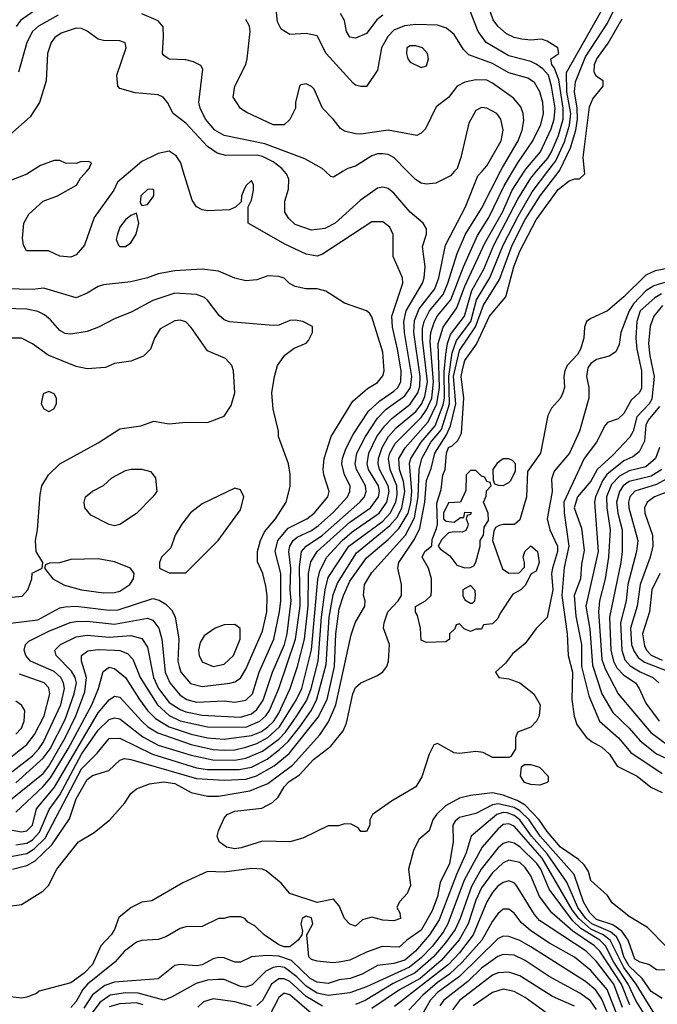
# Model space of a CAD drawing. Header units: inches. Extents: x 1793389 to 1900389, y 320802 to 470796.
# Tile 465 of 656: x 1841644 to 1843972, y 456956 to 460553. Entities that reach past the tile are written whole.
import ezdxf

# ---------------------------------------------------------------- set-up
doc = ezdxf.new("R2010")
doc.units = ezdxf.units.IN
doc.header["$MEASUREMENT"] = 0
doc.layers.add('B8445', color=7, linetype='Continuous')
doc.layers.add('B8446', color=7, linetype='Continuous')

msp = doc.modelspace()

# ---------------------------------------------------------------- linework, layer by layer
at = {"layer": 'B8445', "color": 2}
for points, elevation in [([(1841687.4, 460000), (1841670, 459989.2), (1841613.7, 459966.3), (1841550, 459949.3), (1841530, 459949.3), (1841490, 459963.7), (1841449.6, 459989.6), (1841410, 459995.6), (1841354.4, 459985.6), (1841210, 459940.5), (1841130, 459925.1), (1841090, 459922.4), (1841030, 459927.3), (1840870, 459929.4), (1840850, 459927), (1840761.8, 459898.2), (1840730, 459893.5), (1840690, 459898.5), (1840669.8, 459909.8), (1840655.4, 459930), (1840649.8, 459950), (1840651.1, 459971.1), (1840659, 460000)], 342), ([(1841552.5, 457307.5), (1841650, 457321), (1841728.7, 457370), (1841748.7, 457390), (1841779.3, 457450), (1841858, 457550), (1841916.3, 457583.7), (1841973.2, 457630), (1842027.5, 457692.5), (1842050, 457726), (1842070, 457742.8), (1842118, 457762), (1842170, 457768.9), (1842210, 457763.1), (1842270, 457730.4), (1842330, 457716.4), (1842370, 457717), (1842484.4, 457735.6), (1842550, 457762.6), (1842640.5, 457830), (1842739.8, 457940.2), (1842771.8, 457988.2), (1842798.8, 458050), (1842854.2, 458305.9), (1842869.4, 458350), (1842903.7, 458410), (1842905.2, 458430), (1842899, 458450), (1842902.9, 458490), (1842930, 458533.4), (1843052.9, 458670), (1843086.1, 458733.9), (1843099.2, 458810), (1843102.2, 458910), (1843112, 458950), (1843145, 459010), (1843183.7, 459056.3), (1843213.8, 459150), (1843211.2, 459250), (1843223.8, 459336.2), (1843239, 459381), (1843291.2, 459450), (1843312.3, 459530), (1843360.7, 459610), (1843409, 459730), (1843464.8, 459835.2), (1843515.8, 459924.2), (1843573.2, 460000)], 314), ([(1841570, 457488.9), (1841670, 457507.3), (1841696.2, 457523.8), (1841736.7, 457563.3), (1841870, 457816.9), (1841926.5, 457873.5), (1841970, 457927.7), (1842010, 457928.5), (1842129.4, 457869.4), (1842290, 457819.7), (1842330, 457813.8), (1842445.8, 457814.2), (1842490, 457822.6), (1842548, 457852), (1842592.8, 457887.2), (1842623.9, 457916.1), (1842667, 457970), (1842709.3, 458030.7), (1842729.2, 458070.8), (1842763, 458197), (1842774.5, 458370), (1842788.5, 458451.5), (1842804.9, 458495.1), (1842874.1, 458605.9), (1842995.3, 458704.7), (1843023, 458737), (1843039.9, 458770), (1843050.5, 458830), (1843045.6, 458865.6), (1843030.7, 458910), (1843028.8, 458950), (1843051.3, 458988.7), (1843135.4, 459084.6), (1843167.3, 459150), (1843176.7, 459210), (1843172.5, 459370), (1843189.9, 459430.1), (1843240, 459500), (1843270, 459579.5), (1843343, 459737), (1843407, 459850), (1843442.5, 459930), (1843487.5, 460000)], 322), ([(1841590, 457596.9), (1841650, 457585.7), (1841670, 457590.4), (1841690, 457610.7), (1841704.8, 457670), (1841770.4, 457749.6), (1841930, 458021.3), (1841970, 458068.4), (1841990, 458081.6), (1842010, 458078.4), (1842090.3, 457990), (1842112.2, 457970), (1842147.9, 457947.9), (1842270, 457905.4), (1842350, 457887.2), (1842390, 457884.7), (1842430, 457886.2), (1842470, 457895.2), (1842510, 457909.2), (1842550, 457931.1), (1842592.7, 457970), (1842654.8, 458070), (1842673.6, 458110), (1842709.1, 458250.9), (1842732.2, 458507.8), (1842739.8, 458540.2), (1842766, 458590), (1842822, 458650), (1842857.6, 458682.4), (1842956.8, 458750), (1842985, 458790), (1842993, 458830), (1842989.8, 458850), (1842958.2, 458910), (1842952.8, 458930), (1842953.6, 458950), (1842967, 458990), (1842990.8, 459030), (1843018.2, 459061.8), (1843090, 459121.3), (1843110.9, 459149.1), (1843123.5, 459176.5), (1843132.7, 459230), (1843114.9, 459385.1), (1843115.3, 459424.7), (1843120.7, 459450), (1843140.9, 459490), (1843190.5, 459549.5), (1843208, 459590), (1843241.1, 459698.9), (1843272.1, 459770), (1843330, 459863.8), (1843399.7, 460000)], 330), ([(1841610, 457702.8), (1841730, 457799), (1841750, 457825.7), (1841809.8, 457930), (1841848.2, 458010), (1841882.2, 458097.8), (1841887.8, 458150), (1841869.6, 458210), (1841869.5, 458230), (1841892.9, 458247.1), (1841930, 458252.9), (1841990.2, 458250.3), (1842010, 458248.7), (1842037.7, 458237.8), (1842057.3, 458217.3), (1842084, 458150), (1842146.5, 458050), (1842190, 458011.3), (1842230, 457992.1), (1842330, 457970.2), (1842470, 457968.4), (1842521.3, 457990), (1842542.7, 458010), (1842555.8, 458030), (1842590.8, 458110), (1842651.6, 458290), (1842668.2, 458410), (1842666.1, 458553.9), (1842672.6, 458610), (1842689.6, 458630), (1842750, 458670.2), (1842886.3, 458790), (1842902.6, 458810), (1842909.7, 458830), (1842906.9, 458850), (1842873.3, 458910), (1842868.6, 458930), (1842875.6, 458970), (1842906.4, 459030), (1842950, 459098), (1842982, 459130), (1843050, 459179), (1843070.7, 459210), (1843076.5, 459250), (1843048.9, 459410), (1843046.6, 459450), (1843054.8, 459490), (1843114.3, 459590), (1843121.3, 459610), (1843124.2, 459650), (1843115.1, 459724.9), (1843129.3, 459770), (1843129.3, 459789.3), (1843117.2, 459810), (1843069.3, 459850), (1843010, 459919.3), (1842990, 459936), (1842970, 459941.2), (1842950, 459937.2), (1842887.3, 459892.7), (1842796, 459810), (1842758, 459790), (1842710, 459783.7), (1842650, 459804.5), (1842626.5, 459826.5), (1842612, 459850), (1842612, 459890), (1842625.6, 459934.4), (1842627.3, 459970), (1842618.4, 459990), (1842609.6, 460000)], 338), ([(1841617.2, 457450), (1841670, 457463.1), (1841699.8, 457480.2), (1841761.7, 457538.3), (1841825.9, 457634.1), (1841850, 457707.3), (1841890, 457777.1), (1841910, 457792), (1841969.7, 457810.3), (1842010, 457847.7), (1842026.5, 457853.5), (1842050, 457850.3), (1842290, 457781.2), (1842390, 457774.4), (1842470, 457779.2), (1842509.1, 457790.9), (1842573.2, 457826.8), (1842627.4, 457872.6), (1842734.4, 458005.6), (1842766.8, 458070), (1842793.8, 458190), (1842798, 458310), (1842810, 458401), (1842825.8, 458450), (1842850, 458501.6), (1842910, 458587.4), (1842990, 458653.8), (1843030, 458695.3), (1843062.2, 458750), (1843072.1, 458787.9), (1843075.5, 458830), (1843067.3, 458932.7), (1843071.8, 458950), (1843110.6, 459010), (1843161, 459070), (1843190, 459146.7), (1843195, 459170), (1843193.7, 459266.3), (1843199.6, 459330), (1843206, 459370), (1843217.4, 459402.6), (1843268.7, 459470), (1843295.6, 459564.4), (1843338.6, 459641.4), (1843375.7, 459730), (1843462.7, 459897.3), (1843510, 459974.6), (1843531.8, 460000)], 318), ([(1841630, 457538.2), (1841670, 457544.5), (1841690, 457557.2), (1841715.5, 457584.5), (1841751.9, 457668.1), (1841790, 457721.7), (1841870, 457870.3), (1841930, 457957.4), (1841970, 457997), (1841990, 458003.1), (1842010, 457999.5), (1842093.8, 457933.8), (1842150, 457902.8), (1842270, 457866.2), (1842349.3, 457849.3), (1842430, 457848.4), (1842470, 457855), (1842530, 457881.2), (1842590, 457924.5), (1842614.4, 457950), (1842656.5, 458010), (1842692.7, 458067.3), (1842708.2, 458110), (1842733.8, 458210), (1842745.9, 458370), (1842759.1, 458470), (1842770, 458514.9), (1842846.4, 458630), (1842970, 458721.2), (1842997.1, 458750), (1843017.5, 458790), (1843022.8, 458817.2), (1843020.6, 458850), (1842997.3, 458910), (1842990.7, 458950), (1842995.5, 458970), (1843015.3, 459004.7), (1843110, 459099.6), (1843130.6, 459130), (1843148.5, 459170), (1843155.3, 459230), (1843142.7, 459377.3), (1843145.8, 459410), (1843158.4, 459450), (1843169.3, 459470.7), (1843218, 459530), (1843264.8, 459650), (1843315.8, 459764.2), (1843357.2, 459830), (1843413.7, 459946.3), (1843445.1, 460000)], 326), ([(1841630, 457657.6), (1841730, 457751.4), (1841756.8, 457783.2), (1841820.6, 457890), (1841906.8, 458050), (1841931.1, 458110), (1841948.2, 458171.8), (1841970, 458187.7), (1841990, 458183), (1842030, 458150.5), (1842080.9, 458070), (1842110.3, 458030), (1842140.1, 458000.1), (1842190.1, 457970.1), (1842270, 457942.6), (1842330, 457930.2), (1842390, 457924.9), (1842490, 457938), (1842526.8, 457953.2), (1842550, 457969.2), (1842570.4, 457989.6), (1842590, 458020.3), (1842631.9, 458110), (1842658.9, 458190), (1842684.5, 458290), (1842697.9, 458410), (1842698.9, 458530), (1842707.3, 458572.7), (1842729.7, 458610), (1842850, 458717.6), (1842925.4, 458770), (1842954, 458810), (1842957.8, 458830), (1842954.6, 458850), (1842917.8, 458910), (1842912.8, 458930), (1842919.3, 458970), (1842948.7, 459030), (1842976.8, 459070), (1843003.3, 459096.7), (1843070, 459149), (1843098.2, 459190), (1843105.6, 459214.4), (1843106.4, 459250), (1843082.9, 459410), (1843086.2, 459453.8), (1843103.3, 459496.7), (1843160.4, 459570), (1843174.2, 459610), (1843198.9, 459730), (1843271.6, 459870), (1843317.6, 459982.4), (1843333.1, 460000)], 334), ([(1841630, 457765.5), (1841730, 457855.3), (1841754.6, 457890), (1841810, 457996.4), (1841842.9, 458090), (1841850.7, 458130.7), (1841846.2, 458150), (1841832.9, 458172.9), (1841777, 458230), (1841772.7, 458250), (1841792.7, 458270), (1841850, 458298), (1841890, 458304.9), (1841970, 458296.9), (1842050, 458303.1), (1842090, 458292.7), (1842110, 458261), (1842132.6, 458150), (1842150.2, 458110), (1842190, 458058.9), (1842230, 458032.6), (1842250, 458024.9), (1842310, 458012.4), (1842450, 458004.9), (1842490, 458016.9), (1842510, 458033.7), (1842532.7, 458067.3), (1842567.4, 458170), (1842610.7, 458270), (1842620.7, 458310), (1842635, 458430), (1842631.6, 458470), (1842634, 458550), (1842626.2, 458610), (1842629.8, 458630), (1842642.6, 458650), (1842657.3, 458662.7), (1842710, 458686.9), (1842735, 458705), (1842790, 458754.3), (1842840.5, 458810), (1842849.7, 458830), (1842851.1, 458850), (1842829.7, 458890), (1842820.4, 458930), (1842822.3, 458950), (1842834.4, 458985.6), (1842861.8, 459038.2), (1842917.5, 459122.5), (1842959.1, 459160.9), (1843010, 459196.5), (1843024.7, 459210), (1843035.6, 459230), (1843036.8, 459270), (1843024.2, 459350), (1843004.8, 459430), (1843003.5, 459470), (1843042.9, 459590), (1843042, 459610), (1843008, 459688), (1843007.9, 459767.9), (1842995.6, 459795.6), (1842970, 459815.1), (1842930, 459815.1), (1842750, 459696.2), (1842730, 459689.6), (1842690, 459696.2), (1842612.5, 459732.5), (1842478, 459810), (1842478, 459870), (1842490, 459894), (1842498, 459930), (1842498, 459950), (1842490, 459966), (1842470, 459946), (1842462, 459930), (1842454, 459910), (1842452.7, 459887.3), (1842431.6, 459868.4), (1842410, 459858), (1842330, 459855.3), (1842310, 459858), (1842288.9, 459868.9), (1842273.6, 459893.6), (1842241.4, 460000)], 342), ([(1842048.3, 460000), (1842000.4, 459959.6), (1841987.3, 459930), (1841916.3, 459830), (1841880.7, 459730), (1841850, 459694), (1841830, 459686), (1841790, 459689.2), (1841748.9, 459708.9), (1841669.1, 459709.1), (1841658, 459730), (1841654.6, 459754.6), (1841659.3, 459810), (1841677.5, 459842.5), (1841729.6, 459890.4), (1841782, 459910), (1841851.7, 459948.3), (1841866, 459974), (1841889.1, 460000)], 342), ([(1844056.4, 459610), (1843959.5, 459580.5), (1843930, 459563), (1843885.5, 459514.5), (1843870.2, 459490), (1843839.5, 459410), (1843833.7, 459366.3), (1843820.5, 459339.5), (1843796.4, 459323.6), (1843750, 459311.6), (1843730, 459297), (1843719.2, 459280.8), (1843714, 459250), (1843722.6, 459210), (1843722.6, 459170), (1843688, 459050), (1843652, 458970), (1843596, 458904), (1843585.7, 458874.3), (1843588.7, 458830), (1843570.3, 458730), (1843580.3, 458690), (1843607.4, 458630), (1843608, 458610), (1843589.1, 458549.1), (1843586.4, 458530), (1843591, 458470), (1843570.3, 458369.7), (1843530.5, 458329.5), (1843490, 458274), (1843444.1, 458235.9), (1843418, 458202), (1843382, 458170), (1843394, 458150), (1843430, 458144.9), (1843470.5, 458130.5), (1843522, 458090), (1843544.7, 458050), (1843541, 458010), (1843531.3, 457990), (1843510, 457968), (1843462, 457950), (1843454, 457930), (1843454, 457890), (1843438, 457862), (1843430, 457858), (1843370, 457858), (1843336, 457876), (1843310, 457879.3), (1843250, 457872), (1843230, 457874.5), (1843170, 457909), (1843156, 457904), (1843138.8, 457870), (1843112.8, 457787.2), (1843091, 457750), (1843001.4, 457698.6), (1842932, 457650), (1842922, 457630), (1842922, 457610), (1842910, 457588), (1842890, 457588), (1842880.4, 457600.4), (1842854.6, 457614.6), (1842830, 457615.3), (1842808.4, 457608.4), (1842770, 457608), (1842677.3, 457562.7), (1842630, 457549.3), (1842530, 457552), (1842452.7, 457527.2), (1842430, 457524.7), (1842399, 457530), (1842372.7, 457550), (1842365.2, 457570), (1842369.3, 457590), (1842390, 457636), (1842401.2, 457650), (1842430, 457661.6), (1842527.9, 457672.1), (1842566.7, 457693.3), (1842587.2, 457712.8), (1842609.7, 457750), (1842627.8, 457770), (1842665.7, 457794.3), (1842716.9, 457850), (1842780.4, 457899.6), (1842825.3, 457954.7), (1842837.4, 457982.6), (1842860.5, 458090), (1842870, 458114), (1842889.7, 458130.3), (1842950, 458157), (1842970, 458170.4), (1842984.4, 458190), (1842990.9, 458210), (1842994.5, 458270), (1842972.8, 458330), (1842974.7, 458350), (1842988, 458390), (1843026, 458430), (1843038.5, 458450), (1843038, 458490), (1843024.7, 458550), (1843028.2, 458570), (1843085.1, 458654.9), (1843104.6, 458695.4), (1843123, 458790), (1843129.9, 458870.1), (1843146.4, 458913.6), (1843159.4, 458970), (1843202.9, 459037.1), (1843217, 459070), (1843236.5, 459150), (1843228.6, 459250), (1843250, 459344.4), (1843308.5, 459431.5), (1843337.8, 459510), (1843396, 459604), (1843442.3, 459730), (1843490, 459822.6), (1843544.1, 459910), (1843613.5, 460000)], 310), ([(1842825.7, 460000), (1842790, 459978), (1842780.4, 459980.4), (1842758.9, 460000)], 334), ([(1843231.9, 460000), (1843216.8, 459983.2), (1843163.5, 459956.5), (1843130, 459952.7), (1843110, 459956), (1843089.7, 459969.7), (1843059.3, 460000)], 334), ([(1844010, 459644.7), (1843964.4, 459635.6), (1843930, 459619.7), (1843850, 459540.5), (1843790, 459489.3), (1843730, 459462), (1843714, 459450), (1843706.4, 459430), (1843703.8, 459390), (1843692.4, 459350), (1843681.6, 459330), (1843643.8, 459290), (1843634.9, 459270), (1843630.5, 459250), (1843633, 459210), (1843627.7, 459190), (1843619.1, 459170), (1843586.3, 459133.7), (1843572.5, 459107.5), (1843545.5, 458970), (1843498, 458902), (1843494.8, 458810), (1843470, 458726), (1843451.1, 458708.9), (1843410, 458709.2), (1843394.8, 458705.2), (1843382, 458698), (1843375.3, 458684.7), (1843371, 458650), (1843407.1, 458547.1), (1843430, 458531.3), (1843468, 458532), (1843487.3, 458552.7), (1843488, 458570), (1843482, 458590), (1843488.7, 458610), (1843510, 458631.3), (1843534.8, 458610), (1843541, 458570), (1843530, 458538), (1843511.6, 458528.4), (1843490, 458486), (1843474, 458470), (1843445.4, 458454.6), (1843396.9, 458383.1), (1843390, 458366), (1843370, 458346), (1843338, 458342), (1843330, 458326), (1843310, 458326), (1843290, 458318), (1843267.3, 458327.3), (1843250, 458346), (1843238, 458342), (1843232.7, 458327.3), (1843214, 458310), (1843214, 458290), (1843199.6, 458280.4), (1843130, 458278), (1843110, 458286), (1843108, 458330), (1843096.4, 458376.4), (1843089, 458389), (1843089.3, 458409.3), (1843126, 458430), (1843146, 458450), (1843148, 458470), (1843148, 458510), (1843137.2, 458550), (1843114, 458590), (1843124, 458610), (1843149.1, 458630.9), (1843150, 458654), (1843165.6, 458694.4), (1843169.2, 458710), (1843166.8, 458786.8), (1843183.2, 458836.8), (1843189.5, 458889.5), (1843198, 458910), (1843202, 458970), (1843210, 458990.3), (1843223.5, 458996.5), (1843244.4, 459015.6), (1843257.2, 459042.8), (1843266.2, 459170), (1843256.4, 459250), (1843264.4, 459290), (1843270, 459307.7), (1843312, 459368), (1843359.7, 459470), (1843419.8, 459540.2), (1843447.9, 459650), (1843470, 459707.7), (1843530, 459821.6), (1843610, 459932.2), (1843650, 459964), (1843671.3, 459971.3), (1843688.7, 459971.3), (1843708, 459990), (1843706.9, 460000)], 306), ([(1841570, 457771.6), (1841690, 457864.4), (1841713.5, 457890), (1841730, 457912.7), (1841794.4, 458050), (1841807.4, 458110), (1841804, 458130), (1841794, 458150), (1841770, 458172.2), (1841683.7, 458210), (1841665.6, 458230), (1841660.7, 458250), (1841664.5, 458270), (1841676.9, 458283.1), (1841750, 458319.5), (1841828.7, 458351.3), (1841850, 458354.3), (1841890, 458355.3), (1841990, 458345.3), (1842110, 458366.7), (1842130, 458359.3), (1842152.2, 458330), (1842163.1, 458290), (1842175.6, 458170), (1842192, 458130), (1842230, 458085.7), (1842254, 458070), (1842290, 458060.3), (1842390, 458064.6), (1842430, 458059.5), (1842470, 458067), (1842494, 458090), (1842518.5, 458170), (1842572.1, 458290), (1842592.9, 458390), (1842597.8, 458430), (1842597.2, 458530), (1842576.4, 458610), (1842586.9, 458650), (1842624.8, 458695.2), (1842692, 458730), (1842719.6, 458750), (1842769.5, 458810), (1842774.5, 458830), (1842754.5, 458890), (1842752, 458910), (1842756.2, 458950), (1842780.9, 459030), (1842860.1, 459159.9), (1842913.8, 459206.2), (1842950, 459227.7), (1842970, 459252), (1842974.5, 459270), (1842970, 459338), (1842930, 459468), (1842921.2, 459481.2), (1842910, 459489), (1842830, 459517.2), (1842761.5, 459561.5), (1842730, 459569.3), (1842689.4, 459569.4), (1842650, 459579), (1842629.4, 459589.4), (1842610, 459608.7), (1842590, 459615.3), (1842550, 459617.2), (1842510, 459602.7), (1842470, 459599.3), (1842430, 459609.3), (1842370, 459634), (1842310, 459641.6), (1842210, 459636.2), (1842150, 459624.5), (1842110, 459609.6), (1842050, 459596), (1841950, 459584), (1841930, 459579), (1841890, 459554), (1841850, 459537.2), (1841731.8, 459571.8), (1841690, 459567.6), (1841492.9, 459572.9)], 346), ([(1841610, 458348), (1841710, 458360.3), (1841790, 458404.4), (1841810, 458408.7), (1841849.7, 458410.3), (1841970, 458396), (1842002.8, 458397.2), (1842130, 458438.4), (1842153.1, 458433.1), (1842178, 458418), (1842197.7, 458397.7), (1842212, 458372), (1842225.3, 458290), (1842221.7, 458210), (1842225.7, 458190), (1842232.4, 458170), (1842268.1, 458128.1), (1842310, 458117), (1842411.2, 458128.8), (1842430, 458134.4), (1842450, 458147.7), (1842470, 458180.7), (1842530, 458318.8), (1842546.6, 458390), (1842547.8, 458447.8), (1842543.3, 458483.3), (1842532, 458530), (1842512, 458572), (1842511.8, 458610), (1842522.9, 458650), (1842537.7, 458682.3), (1842578, 458730), (1842617.2, 458790), (1842632.1, 458847.9), (1842632.1, 458892.1), (1842626, 458930), (1842589.2, 459030), (1842589.2, 459050), (1842569.3, 459130), (1842565.2, 459190), (1842574, 459250), (1842585.2, 459290), (1842612.5, 459327.5), (1842646.6, 459353.4), (1842690, 459371), (1842698.9, 459381.1), (1842713.2, 459410), (1842712.7, 459432.7), (1842678, 459450), (1842650, 459455.1), (1842630, 459454.5), (1842590, 459437.2), (1842570, 459436), (1842409.5, 459449.5), (1842390, 459457.2), (1842371.9, 459471.9), (1842330, 459529), (1842318.4, 459538.4), (1842289.4, 459549.4), (1842210, 459553.6), (1842130, 459527.3), (1842053.8, 459486.2), (1841990, 459460.9), (1841931.3, 459430), (1841890, 459414.5), (1841830, 459403.7), (1841810, 459406.6), (1841790, 459417.2), (1841756.6, 459456.6), (1841734.5, 459474.5), (1841710, 459487), (1841670, 459495.1), (1841590, 459497.6)], 350), ([(1843988.2, 459551.8), (1843963, 459537), (1843910, 459489.6), (1843898.2, 459450), (1843893.8, 459390), (1843897.7, 459350), (1843914.9, 459270), (1843914.6, 459205.4), (1843906.8, 459190), (1843876.4, 459163.6), (1843850, 459114), (1843830, 459095.3), (1843790, 459082), (1843781, 459070), (1843750.8, 459010), (1843704.9, 458950), (1843631.2, 458790), (1843632, 458752), (1843649.2, 458630), (1843632, 458552), (1843624.3, 458450), (1843643.2, 458310), (1843647, 458230), (1843662.2, 458170), (1843660.4, 458070), (1843668.5, 458008.5), (1843678, 457978), (1843712.2, 457932.2), (1843734.4, 457914.4), (1843770, 457895.5), (1843798, 457870), (1843825.5, 457825.5), (1843898.8, 457790), (1843948.8, 457748.8), (1843990.4, 457730)], 314), ([(1843991, 459509), (1843960.3, 459470), (1843946.6, 459433.4), (1843940.2, 459370), (1843944.7, 459324.7), (1843961.5, 459250), (1843953, 459167), (1843942.7, 459150), (1843898.1, 459101.9), (1843884, 459050), (1843872, 459028), (1843810, 458962), (1843752.9, 458910), (1843730, 458867.8), (1843680.8, 458810), (1843668.3, 458770), (1843695.8, 458695.8), (1843705.8, 458614.1), (1843695.8, 458564.2), (1843691.4, 458510), (1843668.9, 458450), (1843674.5, 458374.5), (1843695.9, 458270), (1843696.2, 458190), (1843723, 458083), (1843761.6, 457990), (1843830.4, 457930), (1843876.1, 457876.1), (1843990, 457799.5)], 318), ([(1841590, 458440.7), (1841652.5, 458447.5), (1841674, 458470), (1841688.7, 458510), (1841689.1, 458530.9), (1841726, 458550), (1841728, 458570), (1841704, 458610), (1841701.2, 458650), (1841709.2, 458690), (1841719, 458819), (1841725.2, 458850), (1841749.2, 458890), (1841790, 458930.7), (1841930, 459006.8), (1842010, 459058.8), (1842086, 459070), (1842133.6, 459086.4), (1842190, 459077.3), (1842250, 459082.8), (1842330, 459081), (1842390, 459104.7), (1842416.5, 459143.5), (1842429.2, 459190), (1842425.2, 459270), (1842419, 459290), (1842395.1, 459315.1), (1842330, 459344), (1842270, 459429.2), (1842250, 459449.2), (1842230, 459455.1), (1842210, 459452.7), (1842156.8, 459423.2), (1842136, 459390), (1842121, 459350), (1842095.9, 459324.1), (1842050, 459305.2), (1841990, 459297.2), (1841957.5, 459282.5), (1841890, 459278), (1841850, 459286.6), (1841747.8, 459327.8), (1841690, 459369.2), (1841650, 459389.3), (1841610, 459389.4)], 354), ([(1843980, 459140), (1843938.9, 459090), (1843930, 459072.3), (1843926.1, 459013.9), (1843905.8, 458974.1), (1843883.4, 458956.6), (1843850, 458941), (1843788.3, 458891.8), (1843772.1, 458867.9), (1843747, 458810), (1843743.1, 458790), (1843756.5, 458610), (1843711.4, 458410), (1843726, 458326), (1843735.2, 458195.2), (1843770.3, 458090), (1843810, 458022.4), (1843870, 457964.9), (1843910, 457918.7), (1843970, 457871.7), (1844014.9, 457850)], 322), ([(1843980.2, 458990), (1843965.7, 458950), (1843930, 458919.7), (1843870, 458904.6), (1843834, 458886), (1843805.1, 458854.9), (1843787.5, 458810), (1843788.4, 458770), (1843800.2, 458690), (1843794.7, 458590), (1843781.8, 458510), (1843760.8, 458430), (1843757.2, 458390), (1843770, 458216), (1843782, 458182), (1843830, 458090.6), (1843948.6, 457948.6), (1844070, 457859)], 326), ([(1843988.9, 458910), (1843950, 458885), (1843870, 458866.6), (1843847.7, 458850), (1843834.7, 458830), (1843823.5, 458790), (1843828.3, 458750), (1843844.4, 458690), (1843844, 458610), (1843839.6, 458570), (1843798, 458370), (1843803.2, 458250), (1843812.3, 458210), (1843824.8, 458184.8), (1843850, 458158.9), (1843892.4, 458130), (1843906.4, 458110), (1843930, 458056.3), (1843979.5, 457990)], 330), ([(1844005.4, 458874.6), (1843970, 458854.6), (1843890, 458831.1), (1843871.8, 458810), (1843866.7, 458790), (1843867.9, 458770), (1843901.7, 458650), (1843896.5, 458610), (1843864.9, 458490), (1843859.2, 458430), (1843838.2, 458350), (1843842.6, 458250), (1843854.3, 458214.3), (1843873.1, 458193.1), (1843910, 458170.2), (1843956.3, 458150), (1843978, 458130)], 334), ([(1844010, 458828.5), (1843962, 458810), (1843934.9, 458790), (1843925.3, 458770), (1843927, 458750), (1843954.6, 458670), (1843955.6, 458630), (1843946.5, 458590), (1843910.2, 458489.8), (1843898.5, 458410), (1843874.7, 458330), (1843878.6, 458270), (1843887, 458247), (1843902.9, 458222.9), (1843925.5, 458205.5), (1844020.5, 458170)], 338), ([(1843981.7, 458530), (1843952.9, 458470), (1843944, 458390), (1843919, 458310), (1843925.9, 458265.9), (1843932.9, 458250), (1843950, 458231.7), (1843990, 458213)], 342), ([(1841570, 457827.4), (1841670, 457905.3), (1841698.1, 457941.8), (1841732.9, 458010), (1841754.3, 458090), (1841750, 458112.7), (1841732.7, 458130), (1841642.5, 458162.5)], 350), ([(1841630, 457943), (1841650, 457964.9), (1841660.7, 457990), (1841662.7, 458030), (1841650, 458049), (1841630, 458064)], 354), ([(1844005.9, 457165.9), (1843936.2, 457236.2), (1843870, 457277.2), (1843807.3, 457327.3), (1843790, 457353.2), (1843730, 457409), (1843721, 457441), (1843705.9, 457465.9), (1843685.2, 457485.2), (1843618.9, 457530), (1843570, 457586.9), (1843541.4, 457630), (1843490, 457683.5), (1843461, 457701), (1843410, 457720.3), (1843370, 457728.6), (1843290, 457719.5), (1843250, 457709.6), (1843198.9, 457681.1), (1843165.5, 457650), (1843153, 457630), (1843138.8, 457590), (1843101.7, 457558.3), (1843082, 457518), (1843063.8, 457450), (1843071, 457390), (1843058.5, 457361.5), (1843031, 457330), (1843021, 457310), (1843032, 457290), (1843034, 457270), (1843010, 457261.2), (1842970, 457263.7), (1842930, 457274), (1842895.5, 457264.5), (1842870, 457242), (1842850, 457249.3), (1842829.6, 457270), (1842810, 457316), (1842790, 457339.7), (1842730, 457328.6), (1842630, 457361.2), (1842598.9, 457398.9), (1842543.7, 457443.7), (1842530, 457449.3), (1842490, 457452.3), (1842390, 457439.3), (1842330, 457441.2), (1842239.8, 457400.2), (1842126.4, 457333.6), (1842090, 457329), (1842051.3, 457310), (1842006.2, 457273.8), (1841990.4, 457230), (1841978.4, 457210), (1841940.4, 457170), (1841910, 457102), (1841879.5, 457070), (1841830, 457035.1), (1841715.3, 457004.7), (1841704.7, 456995.3), (1841670, 456982), (1841650, 456979), (1841610, 456983.7)], 314), ([(1844010, 457080.7), (1843970, 457082), (1843941.5, 457101.5), (1843910, 457109.6), (1843890, 457121.6), (1843866.6, 457190), (1843843.4, 457223.4), (1843810, 457246.6), (1843750, 457266.3), (1843726.3, 457290), (1843702.9, 457330), (1843668.6, 457430), (1843544.8, 457570), (1843504.6, 457630), (1843470, 457663.2), (1843450, 457675.6), (1843391.8, 457688.2), (1843370, 457684.5), (1843310, 457653), (1843250, 457638), (1843234.3, 457625.7), (1843225.7, 457610), (1843227, 457550), (1843214, 457470), (1843179.3, 457400.7), (1843170.2, 457350), (1843150, 457297), (1843110, 457226.9), (1843057.3, 457190), (1843030, 457165.1), (1842967.2, 457167.2), (1842910, 457146.9), (1842850, 457116.9), (1842810.3, 457109.7), (1842787.3, 457107.3), (1842730, 457113.2), (1842710, 457119.3), (1842699.3, 457130), (1842692.7, 457210), (1842714.5, 457250), (1842710, 457272.3), (1842690, 457278), (1842676, 457270), (1842670.8, 457250), (1842676.9, 457223.1), (1842674, 457210), (1842660.7, 457190), (1842630, 457165.7), (1842610, 457166.2), (1842590, 457173.6), (1842537.2, 457210), (1842503.1, 457243.1), (1842476.4, 457256.4), (1842466, 457270), (1842450, 457275.3), (1842410, 457275.3), (1842390, 457269), (1842370, 457269), (1842310, 457240.9), (1842250, 457239.3), (1842230, 457233.2), (1842177.5, 457202.5), (1842150, 457192.3), (1842090, 457189.3), (1842070, 457182.7), (1842026.8, 457150), (1841991, 457110), (1841890.8, 457029.2), (1841874, 457010), (1841850, 456966.3), (1841830, 456944)], 318), ([(1843990, 456977.4), (1843950, 457003.1), (1843916.8, 457050), (1843870, 457095.8), (1843850.6, 457130), (1843837.3, 457177.3), (1843823.1, 457203.1), (1843801.2, 457221.2), (1843733.6, 457250), (1843712, 457270), (1843682.4, 457310), (1843642, 457402), (1843570, 457505.8), (1843512.9, 457570), (1843470, 457629.8), (1843450, 457645.7), (1843424.6, 457655.4), (1843410, 457656.5), (1843386.7, 457650), (1843292.4, 457570), (1843274.9, 457510), (1843238.8, 457430), (1843175.3, 457264.7), (1843140.7, 457210), (1843089, 457150), (1843050, 457117.8), (1843010, 457105.6), (1842950, 457097.6), (1842894, 457066), (1842851, 457050), (1842810, 457045.4), (1842770, 457032.2), (1842730, 457036.4), (1842704.8, 457050), (1842636.4, 457116.4), (1842590, 457131.6), (1842545.2, 457134.7), (1842490.4, 457129.6), (1842450, 457109.6), (1842430, 457109.7), (1842390, 457126), (1842370, 457127.6), (1842350, 457122), (1842310, 457100.5), (1842290, 457096.9), (1842230, 457102), (1842210, 457098), (1842150, 457049.6), (1841990, 457037.2), (1841955.1, 457024.9), (1841910, 456991.2), (1841878.3, 456941.7)], 322), ([(1843970, 456909.7), (1843895, 457030), (1843849.9, 457090), (1843800.7, 457190), (1843774.5, 457210), (1843730, 457230.4), (1843685.6, 457270), (1843661.8, 457301.8), (1843552.1, 457490), (1843450, 457606.9), (1843430, 457616), (1843410, 457612.6), (1843390, 457596.3), (1843333.1, 457530), (1843267.5, 457410), (1843207.3, 457250), (1843190, 457219.7), (1843150, 457167.6), (1843110, 457125.8), (1843067.8, 457092.2), (1842910, 457019.7), (1842850, 456997.7), (1842770, 456987.8), (1842730, 456997.4), (1842690, 457022.5), (1842656.3, 457056.3), (1842610.5, 457090.5), (1842590, 457093.8), (1842570, 457090.9), (1842542.9, 457077.1), (1842492.8, 457027.2), (1842470, 457018.4), (1842450, 457021.6), (1842390, 457047), (1842367.3, 457047.3), (1842330, 457044.2), (1842287.8, 457032.2), (1842198, 456982), (1842170, 456971.8), (1842076.6, 456996.6), (1842030, 456998), (1841974, 456990), (1841936.7, 456963.3), (1841897.8, 456910)], 326), ([(1843930, 456911.1), (1843894.6, 456970), (1843866.2, 457030), (1843814, 457110), (1843783.2, 457170), (1843763.1, 457190), (1843693, 457233), (1843662.2, 457262.2), (1843577.1, 457377.1), (1843546.6, 457450), (1843532.7, 457470), (1843470, 457531.1), (1843450, 457544.7), (1843430, 457549.7), (1843410, 457543), (1843390, 457526), (1843329.2, 457450), (1843294, 457386), (1843253, 457270), (1843234, 457230), (1843199.2, 457180.8), (1843155.2, 457130), (1843088.5, 457071.5), (1843007.3, 457032.7), (1842906, 456970), (1842870, 456955.8)], 330), ([(1843872.5, 456952.5), (1843841.2, 457030), (1843762.8, 457150), (1843743.5, 457170), (1843663.6, 457223.6), (1843587.8, 457290), (1843541.7, 457350), (1843510, 457426), (1843490, 457456.2), (1843470, 457474.7), (1843430, 457482.4), (1843410, 457473), (1843370, 457436.3), (1843330, 457381.3), (1843310, 457337), (1843282, 457250), (1843248.3, 457191.7), (1843183.5, 457116.5), (1843106.5, 457050), (1843031.5, 457008.5), (1842930, 456940.8)], 334), ([(1843844.9, 456944.9), (1843813.4, 457030), (1843750, 457112.6), (1843712.8, 457150), (1843542.7, 457262.7), (1843524.2, 457284.2), (1843458.4, 457390), (1843450, 457399.5), (1843430, 457407.3), (1843410, 457401.6), (1843390, 457387.6), (1843370, 457365.1), (1843349.4, 457330.6), (1843299.7, 457210), (1843250, 457143.9), (1843210, 457101.2), (1843012.4, 456947.6)], 338), ([(1843828.2, 456910), (1843789.8, 457010), (1843730, 457079.1), (1843670, 457128.3), (1843579.1, 457179.1), (1843510, 457225.1), (1843475.5, 457255.5), (1843450, 457289.3), (1843430, 457303.7), (1843410, 457303.7), (1843390, 457287), (1843370, 457259.5), (1843331.4, 457190), (1843259.7, 457110), (1843213.7, 457066.3), (1843170, 457036.2), (1843115.8, 456990), (1843065.3, 456934.7)], 342), ([(1843800.9, 456900.9), (1843770, 456975.1), (1843747.7, 457007.7), (1843710, 457039.7), (1843510, 457166.6), (1843470, 457189.7), (1843430, 457204.2), (1843410, 457205.1), (1843390, 457195.6), (1843250, 457057.2), (1843170, 456999.3), (1843142.4, 456970), (1843108.5, 456910)], 346), ([(1843750, 456937.6), (1843728.2, 456968.2), (1843690, 456996.9), (1843578, 457058), (1843490, 457116.3), (1843450, 457135.8), (1843410, 457138.3), (1843390, 457131.1), (1843330, 457088.3), (1843280.5, 457039.5), (1843191.7, 456970), (1843177.7, 456950)], 350), ([(1843670, 456949.7), (1843590, 456984.2), (1843470, 457059.7), (1843430, 457073), (1843391.5, 457071.5), (1843370, 457062), (1843250.4, 456970), (1843224, 456936)], 354), ([(1842750, 456949.8), (1842690, 456984.1), (1842630, 457039.8), (1842610, 457048.7), (1842590, 457049.7), (1842563.1, 457030), (1842530.2, 456969.8), (1842510, 456951.5)], 330), ([(1843570, 456923), (1843490, 456980.5), (1843450, 457003), (1843410, 457011.2), (1843370, 456999.7), (1843300.4, 456950)], 358), ([(1842490, 456948.2), (1842430, 456965.7), (1842350, 456975.8), (1842314.7, 456965.3), (1842294.7, 456945.3)], 330), ([(1842710, 456922.6), (1842630, 456991.1), (1842610, 456996.3), (1842590, 456980.9), (1842554, 456910)], 334), ([(1842094.4, 456954.4), (1842070, 456961.6), (1842010, 456958.4), (1841970, 456946.6)], 330)]:
    msp.add_lwpolyline(points, dxfattribs=dict(at, elevation=elevation))
for points, elevation in [([(1842130, 459934), (1842110, 459933.2), (1842086.8, 459910), (1842083.6, 459883.6), (1842090, 459874), (1842110, 459878), (1842133.2, 459910), (1842134, 459930)], 346), ([(1842070, 459846), (1842050, 459838), (1842030, 459822), (1842010, 459795.3), (1842000.7, 459770), (1841996, 459750), (1842004.7, 459730), (1842010, 459724.7), (1842030, 459724.7), (1842050, 459738), (1842069, 459770), (1842079, 459810)], 346), ([(1841750, 459195.3), (1841730, 459186), (1841722, 459150), (1841732, 459132), (1841750, 459122), (1841768, 459132), (1841778, 459150), (1841778, 459170), (1841770, 459186)], 358), ([(1843430, 458948.7), (1843410, 458948.7), (1843387.1, 458932.9), (1843372, 458910), (1843372.7, 458872.7), (1843378, 458858), (1843392.7, 458852.7), (1843410, 458852), (1843430, 458862), (1843438, 458870), (1843454.6, 458905.4), (1843454, 458930), (1843443.1, 458943.1)], 306), ([(1841990, 458704), (1841970, 458708.7), (1841903.1, 458743.1), (1841882, 458770), (1841879, 458790), (1841884, 458810), (1841910, 458831.3), (1841950, 458851.3), (1841980.2, 458879.8), (1842030, 458906), (1842050.9, 458910.9), (1842090, 458911), (1842122, 458902), (1842139.6, 458879.6), (1842144.7, 458830), (1842130.5, 458809.5), (1842070.5, 458749.5), (1842010, 458709.2)], 350), ([(1843310, 458906), (1843290, 458906), (1843274, 458890), (1843272.7, 458832.7), (1843254, 458790), (1843210, 458788), (1843191.3, 458750), (1843192, 458730), (1843201, 458721), (1843230, 458718), (1843254, 458734), (1843266, 458734), (1843270, 458754), (1843292.7, 458752.7), (1843290, 458746), (1843278, 458742), (1843274, 458730), (1843282, 458710), (1843279.6, 458700.4), (1843272.7, 458687.3), (1843259.6, 458680.4), (1843230, 458682), (1843210, 458678), (1843185.4, 458654.6), (1843172, 458630), (1843179.6, 458619.6), (1843214.4, 458594.4), (1843240.7, 458560.7), (1843270, 458551), (1843290, 458551.3), (1843302, 458558), (1843309.1, 458570.9), (1843326, 458630), (1843326, 458650), (1843338, 458670), (1843340.4, 458699.6), (1843356.4, 458723.6), (1843355.3, 458750), (1843338, 458790), (1843347.3, 458812.7), (1843348.4, 458831.6), (1843366, 458850), (1843362, 458862), (1843350, 458866), (1843342, 458882), (1843330, 458886)], 306), ([(1842430, 458842), (1842310, 458784), (1842267.9, 458752.1), (1842236, 458710), (1842211.3, 458670), (1842196, 458624), (1842162, 458590), (1842154, 458570), (1842154, 458550), (1842190, 458532), (1842250, 458532), (1842369.1, 458650.9), (1842450, 458762), (1842462, 458810), (1842450, 458835.3)], 354), ([(1841930, 458583.7), (1841830, 458580.9), (1841788.7, 458568.7), (1841752.7, 458567.3), (1841738, 458562), (1841734, 458550), (1841764.7, 458510), (1841806.9, 458486.9), (1841870, 458470.5), (1841950, 458459.5), (1841990, 458460.4), (1842010, 458466), (1842046, 458490), (1842059, 458510), (1842062, 458530), (1842048, 458550), (1841990, 458572.7)], 354), ([(1843290, 458486), (1843262, 458470), (1843262, 458450), (1843270, 458434), (1843290, 458422), (1843298, 458422), (1843306, 458430), (1843308, 458450), (1843307.3, 458467.3)], 306), ([(1842430, 458344), (1842390, 458342.7), (1842358, 458330), (1842317.5, 458302.5), (1842302.4, 458277.6), (1842296.3, 458250), (1842299.1, 458230), (1842310, 458207.3), (1842350, 458190.6), (1842390, 458199.3), (1842424.5, 458230), (1842449.4, 458290), (1842449.2, 458329.2)], 354), ([(1843543.6, 457756.4), (1843510, 457759.3), (1843487, 457767), (1843473.2, 457790), (1843476.4, 457823.6), (1843488, 457832), (1843510, 457832), (1843542, 457822), (1843574, 457790), (1843574, 457770), (1843570, 457766)], 310)]:
    msp.add_lwpolyline(points, close=True, dxfattribs=dict(at, elevation=elevation))
at = {"layer": 'B8446', "color": 2}
for points, elevation in [([(1843531.8, 460000), (1843572.6, 460047.4), (1843586.2, 460070), (1843612.1, 460130), (1843629, 460190), (1843628.5, 460230), (1843613, 460333), (1843596.5, 460376.5), (1843587.1, 460390), (1843583.7, 460410), (1843612.7, 460430), (1843609, 460450), (1843570, 460475.1), (1843550, 460482), (1843510, 460478.4), (1843477.5, 460482.5), (1843450, 460487.8), (1843421.3, 460501.3), (1843390, 460529.5), (1843372.5, 460552.5), (1843346.3, 460630)], 318), ([(1843573.2, 460000), (1843602, 460038), (1843633, 460107), (1843652, 460168), (1843656.1, 460210), (1843642.2, 460290), (1843640.4, 460359.6), (1843790, 460624.9)], 314), ([(1843613.5, 460000), (1843616.4, 460003.6), (1843655.2, 460084.8), (1843674.5, 460150), (1843680.8, 460190), (1843680.2, 460230), (1843669.9, 460290), (1843673.4, 460326.6), (1843710, 460417.6), (1843790, 460540.3), (1843824.6, 460610)], 310), ([(1841695.3, 460584.7), (1841647, 460550), (1841631.3, 460528.7)], 330), ([(1841784, 460570), (1841713, 460530), (1841690.4, 460510), (1841670.4, 460470), (1841639, 460361)], 334), ([(1842758.9, 460000), (1842748, 460010), (1842685.1, 460045.1), (1842539.6, 460099.6), (1842390, 460129.6), (1842357, 460150), (1842322.9, 460190), (1842302.9, 460230), (1842298.4, 460250), (1842312.9, 460372.9), (1842305.2, 460385.2), (1842278.6, 460398.6), (1842250, 460406), (1842189.4, 460409.4), (1842170, 460422), (1842165.2, 460430), (1842169.5, 460490.5), (1842167.2, 460527.2), (1842150, 460549.3), (1842090, 460574)], 334), ([(1843445.1, 460000), (1843462.7, 460030), (1843518.3, 460110), (1843546.9, 460170), (1843556.8, 460210), (1843554.8, 460250), (1843543, 460290), (1843523.5, 460323.5), (1843499.3, 460339.3), (1843430, 460358.7), (1843370, 460392.6), (1843284.2, 460424.2), (1843264.2, 460444.2), (1843230, 460499.3), (1843202.7, 460522.7), (1843170, 460532.8), (1843090, 460535.4), (1843049.1, 460530.9), (1843010, 460515.1), (1842988.1, 460491.9), (1842964.9, 460450), (1842950, 460369), (1842910.8, 460309.2), (1842890, 460308.7), (1842870, 460314), (1842861.5, 460321.5), (1842762.7, 460430), (1842730, 460494), (1842690, 460502.7), (1842630, 460499.3), (1842598.6, 460518.6), (1842584.8, 460544.8), (1842580.9, 460590)], 326), ([(1842970, 460569.6), (1842947.7, 460552.3), (1842910, 460502.7), (1842870, 460485.2), (1842850, 460489), (1842837.2, 460510), (1842829.5, 460550), (1842815.6, 460575.6)], 322), ([(1843487.5, 460000), (1843492.4, 460007.6), (1843546, 460070), (1843585.3, 460154.7), (1843595.9, 460190), (1843599, 460230), (1843586.6, 460310), (1843574.6, 460350), (1843553.9, 460373.9), (1843530, 460390.9), (1843510, 460400.4), (1843430, 460420.5), (1843347, 460470), (1843318.4, 460510), (1843287.9, 460587.9)], 322), ([(1843399.7, 460000), (1843406.6, 460013.4), (1843464, 460110), (1843478.9, 460150), (1843484.8, 460184.8), (1843482.9, 460210), (1843474.5, 460234.5), (1843446.7, 460266.7), (1843370, 460321.6), (1843350, 460331.6), (1843310, 460333.6), (1843270, 460324.5), (1843241, 460310), (1843210, 460269), (1843165.4, 460234.6), (1843125.4, 460154.6), (1843110, 460138), (1843094, 460130), (1842990, 460149.5), (1842890, 460135.1), (1842870, 460136), (1842830, 460146), (1842815.5, 460155.5), (1842790, 460188.7), (1842749.4, 460229.4), (1842718.9, 460298.9), (1842710, 460309), (1842690, 460319), (1842670, 460315.3), (1842666, 460310), (1842651, 460250), (1842651, 460230), (1842630, 460188.7), (1842610, 460169.2), (1842570, 460169.3), (1842473.6, 460213.6), (1842450, 460228.7), (1842424, 460270), (1842429.3, 460310), (1842469.4, 460390), (1842475.1, 460410), (1842486, 460510), (1842482.7, 460530), (1842470, 460554)], 330), ([(1843706.9, 460000), (1843701.2, 460050), (1843725.1, 460234.9), (1843736.5, 460263.5), (1843775.3, 460310), (1843775.3, 460330), (1843750, 460345.2), (1843742, 460362), (1843742.6, 460390), (1843751.5, 460410), (1843793, 460467), (1843843.6, 460556.4)], 306), ([(1842609.6, 460000), (1842600.7, 460010), (1842570, 460034), (1842530, 460053.5), (1842510, 460058.3), (1842397.2, 460057.2), (1842365.1, 460065.1), (1842329.7, 460089.7), (1842250, 460175.1), (1842204, 460210), (1842184, 460250), (1842168, 460270), (1842150, 460279), (1842065.6, 460285.6), (1842010, 460302), (1842002, 460310), (1841999, 460350), (1842032.7, 460450), (1842029, 460469), (1842010, 460476), (1841950, 460477), (1841930, 460482), (1841890, 460511.8), (1841870, 460520.7), (1841850, 460522), (1841795.6, 460504.4), (1841772.3, 460487.7), (1841759.1, 460470), (1841745.5, 460430), (1841740.5, 460330), (1841716.3, 460250), (1841681.6, 460198.4), (1841607.9, 460132.1)], 338), ([(1843333.1, 460000), (1843350, 460019.1), (1843402.4, 460110), (1843409.6, 460150), (1843400.7, 460190), (1843386, 460210), (1843350, 460229.4), (1843330, 460232.7), (1843310, 460221.2), (1843284.7, 460175.3), (1843254.8, 460050), (1843241, 460010), (1843231.9, 460000)], 334), ([(1842241.4, 460000), (1842232.3, 460030), (1842215.6, 460055.6), (1842190, 460073.2), (1842150, 460063.7), (1842090, 460035.1), (1842048.3, 460000)], 342), ([(1843059.3, 460000), (1843009.7, 460049.7), (1842990, 460060.7), (1842970, 460063.6), (1842950, 460063.6), (1842930, 460055.6), (1842870, 460018), (1842842, 460010), (1842825.7, 460000)], 334), ([(1841889.1, 460000), (1841898, 460010), (1841906, 460030), (1841894.6, 460034.6), (1841866.4, 460033.6), (1841850, 460028), (1841811.1, 460028.9), (1841790, 460039), (1841770, 460039), (1841719.8, 460020.2), (1841687.4, 460000)], 342)]:
    msp.add_lwpolyline(points, dxfattribs=dict(at, elevation=elevation))
at = {"layer": 'B8446', "color": 2, "elevation": 330}
msp.add_lwpolyline([(1843090, 460457.2), (1843070, 460457.2), (1843058, 460450), (1843056, 460430), (1843061, 460410), (1843070, 460398), (1843110, 460378), (1843130, 460384.7), (1843137.2, 460410), (1843133.2, 460430), (1843115.3, 460450)], close=True, dxfattribs=at)

doc.saveas('drawing.dxf')
